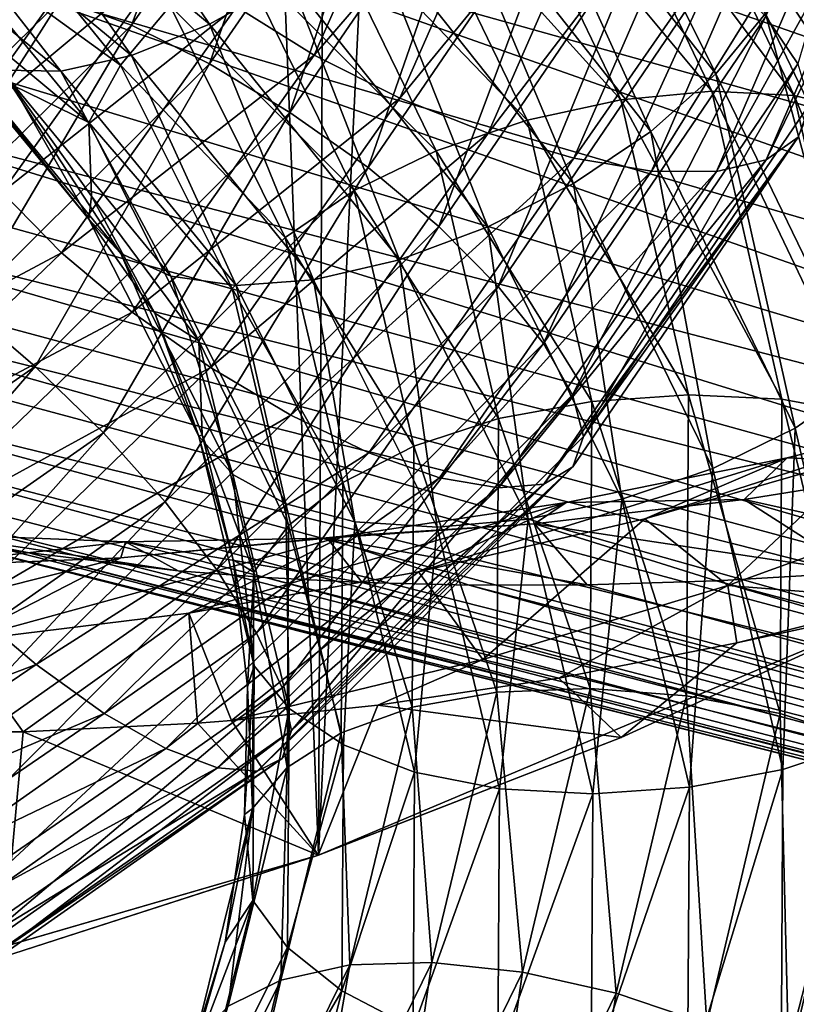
# Model space of a CAD drawing. Header units: metres. Extents: x -80 to 80, y -455 to 95.
# Tile 616 of 656: x 11.93 to 17.27, y -25.96 to -19.19. Entities that reach past the tile are written whole.
import ezdxf

# ---------------------------------------------------------------- set-up
doc = ezdxf.new("R2010")
doc.units = ezdxf.units.M
doc.layers.add('solid_501010_k_01_02', color=7, linetype='CONTINUOUS')

msp = doc.modelspace()

# ---------------------------------------------------------------- linework, layer by layer
at = {"layer": 'solid_501010_k_01_02'}
for points in [[(12.007149, 25.57445), (9.54938, -26.220989), (9.716977, 26.181885)], [(12.007149, 25.57445), (13.981363, -24.931532), (9.54938, -26.220989)], [(14.208835, 24.85005), (13.981363, -24.931532), (12.007149, 25.57445)], [(16.320295, 24.014153), (13.981363, -24.931532), (14.208835, 24.85005)], [(16.320295, 24.014153), (18.054691, -23.21422), (13.981363, -24.931532)], [(18.335033, 23.074896), (18.054691, -23.21422), (16.320295, 24.014153)], [(23.869251, -19.641117, 42.321594), (15.815453, -16.245438, 37.419197), (15.015933, -16.806843, 36.379345)], [(23.869251, -19.641117, 42.321594), (23.904974, -18.56896, 42.923599), (15.815453, -16.245438, 37.419197)], [(17.057699, -19.170923, 1026.916504), (18.09548, -16.736708, 1028.735474), (17.277151, -19.496346, 1027.355469)], [(23.918545, -20.673967, 41.655266), (15.015933, -16.806843, 36.379345), (14.183779, -17.363512, 35.21291)], [(23.918545, -20.673967, 41.655266), (23.869251, -19.641117, 42.321594), (15.015933, -16.806843, 36.379345)], [(15.525934, -17.182018, 1059.342896), (15.214795, -17.645975, 1059.659668), (16.714613, -19.563324, 1057.649048)], [(17.056423, -19.150175, 1057.305786), (15.525934, -17.182018, 1059.342896), (16.714613, -19.563324, 1057.649048)], [(12.211512, -19.053202, 1025.409424), (13.41334, -17.33354, 1026.855225), (12.696844, -19.230572, 1025.030518)], [(13.41334, -17.33354, 1026.855225), (13.946437, -17.430609, 1026.510986), (12.696844, -19.230572, 1025.030518)], [(23.918545, -20.673967, 41.655266), (14.183779, -17.363512, 35.21291), (13.334199, -17.908543, 33.92506)], [(12.033432, -17.44315, 1061.566895), (11.550742, -17.821337, 1061.308716), (13.233715, -19.222404, 1059.624146)], [(13.786736, -18.916267, 1059.831665), (12.033432, -17.44315, 1061.566895), (13.233715, -19.222404, 1059.624146)], [(12.696844, -19.230572, 1025.030518), (13.946437, -17.430609, 1026.510986), (13.232988, -19.49605, 1024.756226)], [(13.946437, -17.430609, 1026.510986), (14.535347, -17.608524, 1026.276001), (13.232988, -19.49605, 1024.756226)], [(13.952672, -19.436558, 1030.529663), (14.801546, -17.519249, 1032.144531), (13.41877, -19.10351, 1030.401245)], [(15.426718, -17.722528, 1032.190552), (14.801546, -17.519249, 1032.144531), (13.952672, -19.436558, 1030.529663)], [(18.33004, -17.547415, 1030.222534), (18.098787, -17.742107, 1030.736694), (17.060818, -20.155802, 1028.889648)], [(17.278807, -20.000465, 1028.365356), (18.33004, -17.547415, 1030.222534), (17.060818, -20.155802, 1028.889648)], [(13.232988, -19.49605, 1024.756226), (14.535347, -17.608524, 1026.276001), (13.78623, -19.828886, 1024.595703)], [(14.535347, -17.608524, 1026.276001), (15.143038, -17.852057, 1026.157471), (13.78623, -19.828886, 1024.595703)], [(15.214795, -17.645975, 1059.659668), (14.807801, -18.107489, 1059.856201), (16.267498, -19.961044, 1057.882935)], [(16.714613, -19.563324, 1057.649048), (15.214795, -17.645975, 1059.659668), (16.267498, -19.961044, 1057.882935)], [(15.728304, -17.680372, 1053.978394), (16.26207, -17.633772, 1054.346313), (17.252834, -19.712288, 1052.310913)], [(16.26207, -17.633772, 1054.346313), (16.710238, -17.690693, 1054.803345), (17.728308, -19.830858, 1052.720703)], [(17.252834, -19.712288, 1052.310913), (16.26207, -17.633772, 1054.346313), (17.728308, -19.830858, 1052.720703)], [(14.54199, -19.730749, 1030.527588), (15.426718, -17.722528, 1032.190552), (13.952672, -19.436558, 1030.529663)], [(16.071381, -17.868183, 1032.11438), (15.426718, -17.722528, 1032.190552), (14.54199, -19.730749, 1030.527588)], [(15.139137, -17.82518, 1053.717163), (15.728304, -17.680372, 1053.978394), (16.68655, -19.683229, 1051.996704)], [(16.68655, -19.683229, 1051.996704), (15.728304, -17.680372, 1053.978394), (17.252834, -19.712288, 1052.310913)], [(16.710238, -17.690693, 1054.803345), (17.053307, -17.842064, 1055.317871), (18.092278, -20.027296, 1053.197021)], [(17.728308, -19.830858, 1052.720703), (16.710238, -17.690693, 1054.803345), (18.092278, -20.027296, 1053.197021)], [(18.098787, -17.742107, 1030.736694), (17.73609, -17.880301, 1031.210571), (16.718918, -20.235909, 1029.384521)], [(17.060818, -20.155802, 1028.889648), (18.098787, -17.742107, 1030.736694), (16.718918, -20.235909, 1029.384521)], [(11.550742, -17.821337, 1061.308716), (11.082645, -18.106241, 1060.938843), (12.697415, -19.43856, 1059.304321)], [(13.233715, -19.222404, 1059.624146), (11.550742, -17.821337, 1061.308716), (12.697415, -19.43856, 1059.304321)], [(13.78623, -19.828886, 1024.595703), (15.143038, -17.852057, 1026.157471), (14.322745, -20.208382, 1024.55835)], [(15.143038, -17.852057, 1026.157471), (15.732356, -18.146053, 1026.162231), (14.322745, -20.208382, 1024.55835)], [(14.531603, -18.053877, 1053.571411), (15.139137, -17.82518, 1053.717163), (16.061489, -19.742764, 1051.792847)], [(16.061489, -19.742764, 1051.792847), (15.139137, -17.82518, 1053.717163), (16.68655, -19.683229, 1051.996704)], [(17.053307, -17.842064, 1055.317871), (17.272701, -18.077274, 1055.857422), (18.325041, -20.288631, 1053.709351)], [(18.092278, -20.027296, 1053.197021), (17.053307, -17.842064, 1055.317871), (18.325041, -20.288631, 1053.709351)], [(24.052433, -21.658703, 40.930302), (13.334199, -17.908543, 33.92506), (12.492848, -18.431635, 32.538094)], [(24.052433, -21.658703, 40.930302), (23.918545, -20.673967, 41.655266), (13.334199, -17.908543, 33.92506)], [(15.149681, -19.971298, 1030.403198), (16.071381, -17.868183, 1032.11438), (14.54199, -19.730749, 1030.527588)], [(16.696119, -17.947443, 1031.920776), (16.071381, -17.868183, 1032.11438), (15.149681, -19.971298, 1030.403198)], [(17.73609, -17.880301, 1031.210571), (17.26165, -17.951887, 1031.614868), (16.271688, -20.233923, 1029.819336)], [(16.718918, -20.235909, 1029.384521), (17.73609, -17.880301, 1031.210571), (16.271688, -20.233923, 1029.819336)], [(15.738591, -20.143728, 1030.164429), (16.696119, -17.947443, 1031.920776), (15.149681, -19.971298, 1030.403198)], [(17.26165, -17.951887, 1031.614868), (16.696119, -17.947443, 1031.920776), (15.738591, -20.143728, 1030.164429)], [(16.271688, -20.233923, 1029.819336), (17.26165, -17.951887, 1031.614868), (15.738591, -20.143728, 1030.164429)], [(13.942844, -18.352209, 1053.549683), (14.531603, -18.053877, 1053.571411), (15.416941, -19.88212, 1051.704956)], [(15.416941, -19.88212, 1051.704956), (14.531603, -18.053877, 1053.571411), (16.061489, -19.742764, 1051.792847)], [(11.082645, -18.106241, 1060.938843), (10.658565, -18.275661, 1060.473755), (12.211545, -19.546837, 1058.885376)], [(12.697415, -19.43856, 1059.304321), (11.082645, -18.106241, 1060.938843), (12.211545, -19.546837, 1058.885376)], [(11.290091, -18.541393, 1056.271851), (11.48847, -18.111656, 1055.859131), (12.620959, -19.503742, 1054.243896)], [(11.296138, -19.617075, 1027.94812), (12.407876, -18.063255, 1029.344849), (11.541696, -18.940815, 1027.807495)], [(12.627329, -18.395088, 1029.786133), (12.407876, -18.063255, 1029.344849), (11.296138, -19.617075, 1027.94812)], [(12.620959, -19.503742, 1054.243896), (11.48847, -18.111656, 1055.859131), (12.96277, -19.097876, 1053.898804)], [(14.807801, -18.107489, 1059.856201), (14.322663, -18.538422, 1059.91333), (15.734537, -20.31809, 1057.986816)], [(16.267498, -19.961044, 1057.882935), (14.807801, -18.107489, 1059.856201), (15.734537, -20.31809, 1057.986816)], [(14.322745, -20.208382, 1024.55835), (15.732356, -18.146053, 1026.162231), (14.808811, -20.614109, 1024.652832)], [(15.732356, -18.146053, 1026.162231), (16.266258, -18.475603, 1026.296509), (14.808811, -20.614109, 1024.652832)], [(12.211545, -19.546837, 1058.885376), (10.658565, -18.275661, 1060.473755), (11.803592, -19.5397, 1058.387817)], [(11.495928, -19.976967, 1028.369263), (12.627329, -18.395088, 1029.786133), (11.296138, -19.617075, 1027.94812)], [(12.970486, -18.749157, 1030.146118), (12.627329, -18.395088, 1029.786133), (11.495928, -19.976967, 1028.369263)], [(13.409884, -18.706133, 1053.660034), (13.942844, -18.352209, 1053.549683), (14.792313, -20.092628, 1051.738037)], [(14.792313, -20.092628, 1051.738037), (13.942844, -18.352209, 1053.549683), (15.416941, -19.88212, 1051.704956)], [(24.269775, -22.58692, 40.152882), (12.492848, -18.431635, 32.538094), (11.697949, -18.919167, 31.100752)], [(24.269775, -22.58692, 40.152882), (24.052433, -21.658703, 40.930302), (12.492848, -18.431635, 32.538094)], [(14.808811, -20.614109, 1024.652832), (16.266258, -18.475603, 1026.296509), (15.216928, -21.024864, 1024.876343)], [(16.266258, -18.475603, 1026.296509), (16.714542, -18.823904, 1026.555542), (15.216928, -21.024864, 1024.876343)], [(12.403026, -19.899567, 1054.672363), (11.234044, -18.926275, 1056.73645), (11.290091, -18.541393, 1056.271851)], [(12.403026, -19.899567, 1054.672363), (11.290091, -18.541393, 1056.271851), (12.620959, -19.503742, 1054.243896)], [(14.322663, -18.538422, 1059.91333), (13.786736, -18.916267, 1059.831665), (15.14578, -20.616026, 1057.958252)], [(15.734537, -20.31809, 1057.986816), (14.322663, -18.538422, 1059.91333), (15.14578, -20.616026, 1057.958252)], [(12.96277, -19.097876, 1053.898804), (13.409884, -18.706133, 1053.660034), (14.226881, -20.365791, 1051.896973)], [(14.226881, -20.365791, 1051.896973), (13.409884, -18.706133, 1053.660034), (14.792313, -20.092628, 1051.738037)], [(11.808338, -20.377449, 1028.700684), (12.970486, -18.749157, 1030.146118), (11.495928, -19.976967, 1028.369263)], [(13.41877, -19.10351, 1030.401245), (12.970486, -18.749157, 1030.146118), (11.808338, -20.377449, 1028.700684)], [(17.274357, -18.747446, 1056.875977), (17.056423, -19.150175, 1057.305786), (18.095585, -21.311405, 1055.15979)], [(15.216928, -21.024864, 1024.876343), (16.714542, -18.823904, 1026.555542), (15.529339, -21.417988, 1025.207764)], [(16.714542, -18.823904, 1026.555542), (17.057699, -19.170923, 1026.916504), (15.529339, -21.417988, 1025.207764)], [(24.568716, -23.450703, 39.329639), (11.697949, -18.919167, 31.100752), (10.986753, -19.359982, 29.674313)], [(12.403026, -19.899567, 1054.672363), (11.879757, -19.642048, 1055.873901), (11.234044, -18.926275, 1056.73645)], [(24.568716, -23.450703, 39.329639), (24.269775, -22.58692, 40.152882), (11.697949, -18.919167, 31.100752)], [(13.786736, -18.916267, 1059.831665), (13.233715, -19.222404, 1059.624146), (14.538245, -20.841076, 1057.806885)], [(15.14578, -20.616026, 1057.958252), (13.786736, -18.916267, 1059.831665), (14.538245, -20.841076, 1057.806885)], [(11.804354, -18.976011, 1025.874512), (12.211512, -19.053202, 1025.409424), (10.660678, -20.56925, 1024.074829)], [(10.660678, -20.56925, 1024.074829), (12.211512, -19.053202, 1025.409424), (11.084374, -20.818615, 1023.665588)], [(12.211512, -19.053202, 1025.409424), (12.696844, -19.230572, 1025.030518), (11.084374, -20.818615, 1023.665588)], [(12.216455, -20.794067, 1028.920166), (13.41877, -19.10351, 1030.401245), (11.808338, -20.377449, 1028.700684)], [(13.952672, -19.436558, 1030.529663), (13.41877, -19.10351, 1030.401245), (12.216455, -20.794067, 1028.920166)], [(12.620959, -19.503742, 1054.243896), (12.96277, -19.097876, 1053.898804), (13.752526, -20.688423, 1052.175293)], [(13.752526, -20.688423, 1052.175293), (12.96277, -19.097876, 1053.898804), (14.226881, -20.365791, 1051.896973)], [(15.529339, -21.417988, 1025.207764), (17.057699, -19.170923, 1026.916504), (15.729129, -21.770729, 1025.625)], [(17.057699, -19.170923, 1026.916504), (17.277151, -19.496346, 1027.355469), (15.729129, -21.770729, 1025.625)], [(17.056423, -19.150175, 1057.305786), (16.714613, -19.563324, 1057.649048), (17.73295, -21.66964, 1055.531128)], [(18.095585, -21.311405, 1055.15979), (17.056423, -19.150175, 1057.305786), (17.73295, -21.66964, 1055.531128)], [(11.084374, -20.818615, 1023.665588), (12.696844, -19.230572, 1025.030518), (11.552429, -21.162561, 1023.356567)], [(12.40468, -20.56275, 1055.680176), (11.291597, -19.213768, 1057.28772), (11.879757, -19.642048, 1055.873901)], [(11.491307, -19.425535, 1057.844238), (11.291597, -19.213768, 1057.28772), (12.40468, -20.56275, 1055.680176)], [(12.696844, -19.230572, 1025.030518), (13.232988, -19.49605, 1024.756226), (11.552429, -21.162561, 1023.356567)], [(13.233715, -19.222404, 1059.624146), (12.697415, -19.43856, 1059.304321), (13.949079, -20.979809, 1057.542603)], [(14.538245, -20.841076, 1057.806885), (13.233715, -19.222404, 1059.624146), (13.949079, -20.979809, 1057.542603)], [(24.568716, -23.450703, 39.329639), (10.986753, -19.359982, 29.674313), (10.388859, -19.746161, 28.325199)], [(12.624077, -20.799431, 1056.212769), (11.491307, -19.425535, 1057.844238), (12.40468, -20.56275, 1055.680176)], [(11.803592, -19.5397, 1058.387817), (11.491307, -19.425535, 1057.844238), (12.624077, -20.799431, 1056.212769)], [(12.697415, -19.43856, 1059.304321), (12.211545, -19.546837, 1058.885376), (13.415314, -21.019163, 1057.174805)], [(12.702521, -21.202633, 1029.007446), (13.952672, -19.436558, 1030.529663), (12.216455, -20.794067, 1028.920166)], [(13.949079, -20.979809, 1057.542603), (12.697415, -19.43856, 1059.304321), (13.415314, -21.019163, 1057.174805)], [(14.54199, -19.730749, 1030.527588), (13.952672, -19.436558, 1030.529663), (12.702521, -21.202633, 1029.007446)], [(11.552429, -21.162561, 1023.356567), (13.232988, -19.49605, 1024.756226), (12.035411, -21.575396, 1023.159241)], [(12.967145, -20.955463, 1056.721436), (11.803592, -19.5397, 1058.387817), (12.624077, -20.799431, 1056.212769)], [(12.211545, -19.546837, 1058.885376), (11.803592, -19.5397, 1058.387817), (12.967145, -20.955463, 1056.721436)], [(13.232988, -19.49605, 1024.756226), (13.78623, -19.828886, 1024.595703), (12.035411, -21.575396, 1023.159241)], [(13.415314, -21.019163, 1057.174805), (12.211545, -19.546837, 1058.885376), (12.967145, -20.955463, 1056.721436)], [(12.403026, -19.899567, 1054.672363), (12.620959, -19.503742, 1054.243896), (13.389892, -21.039963, 1052.549316)], [(13.389892, -21.039963, 1052.549316), (12.620959, -19.503742, 1054.243896), (13.752526, -20.688423, 1052.175293)], [(15.729129, -21.770729, 1025.625), (17.277151, -19.496346, 1027.355469), (15.803147, -22.055479, 1026.109253)], [(17.277151, -19.496346, 1027.355469), (17.359037, -19.770906, 1027.854858), (15.803147, -22.055479, 1026.109253)], [(16.714613, -19.563324, 1057.649048), (16.267498, -19.961044, 1057.882935), (17.258595, -21.998337, 1055.804932)], [(17.73295, -21.66964, 1055.531128), (16.714613, -19.563324, 1057.649048), (17.258595, -21.998337, 1055.804932)], [(12.40468, -20.56275, 1055.680176), (11.879757, -19.642048, 1055.873901), (12.421751, -20.404322, 1054.985718)], [(12.403026, -19.899567, 1054.672363), (12.421751, -20.404322, 1054.985718), (11.879757, -19.642048, 1055.873901)], [(16.061489, -19.742764, 1051.792847), (16.68655, -19.683229, 1051.996704), (17.168007, -21.799009, 1049.962036)], [(16.68655, -19.683229, 1051.996704), (17.252834, -19.712288, 1052.310913), (17.750631, -21.907438, 1050.220581)], [(17.168007, -21.799009, 1049.962036), (16.68655, -19.683229, 1051.996704), (17.750631, -21.907438, 1050.220581)], [(24.946707, -24.24268, 38.467602), (10.388859, -19.746161, 28.325199), (9.912311, -20.078876, 27.093336)], [(24.946707, -24.24268, 38.467602), (24.568716, -23.450703, 39.329639), (10.388859, -19.746161, 28.325199)], [(13.239037, -21.581354, 1028.961426), (14.54199, -19.730749, 1030.527588), (12.702521, -21.202633, 1029.007446)], [(15.149681, -19.971298, 1030.403198), (14.54199, -19.730749, 1030.527588), (13.239037, -21.581354, 1028.961426)], [(15.416941, -19.88212, 1051.704956), (16.061489, -19.742764, 1051.792847), (16.52491, -21.769125, 1049.817749)], [(16.52491, -21.769125, 1049.817749), (16.061489, -19.742764, 1051.792847), (17.168007, -21.799009, 1049.962036)], [(17.252834, -19.712288, 1052.310913), (17.728308, -19.830858, 1052.720703), (18.239822, -22.090721, 1050.581543)], [(17.750631, -21.907438, 1050.220581), (17.252834, -19.712288, 1052.310913), (18.239822, -22.090721, 1050.581543)], [(15.803147, -22.055479, 1026.109253), (17.359037, -19.770906, 1027.854858), (17.278807, -20.000465, 1028.365356)], [(12.035411, -21.575396, 1023.159241), (13.78623, -19.828886, 1024.595703), (12.50379, -22.031462, 1023.084778)], [(13.78623, -19.828886, 1024.595703), (14.322745, -20.208382, 1024.55835), (12.50379, -22.031462, 1023.084778)], [(14.792313, -20.092628, 1051.738037), (15.416941, -19.88212, 1051.704956), (15.861765, -21.814835, 1049.789673)], [(15.861765, -21.814835, 1049.789673), (15.416941, -19.88212, 1051.704956), (16.52491, -21.769125, 1049.817749)], [(13.15868, -21.399191, 1052.994507), (12.421751, -20.404322, 1054.985718), (12.403026, -19.899567, 1054.672363)], [(13.15868, -21.399191, 1052.994507), (12.403026, -19.899567, 1054.672363), (13.389892, -21.039963, 1052.549316)], [(13.792278, -21.910149, 1028.792969), (15.149681, -19.971298, 1030.403198), (13.239037, -21.581354, 1028.961426)], [(15.738591, -20.143728, 1030.164429), (15.149681, -19.971298, 1030.403198), (13.792278, -21.910149, 1028.792969)], [(17.278807, -20.000465, 1028.365356), (17.060818, -20.155802, 1028.889648), (15.532178, -22.383587, 1027.155029)], [(15.730636, -22.264894, 1026.62146), (17.278807, -20.000465, 1028.365356), (15.532178, -22.383587, 1027.155029)], [(15.803147, -22.055479, 1026.109253), (17.278807, -20.000465, 1028.365356), (15.730636, -22.264894, 1026.62146)], [(16.267498, -19.961044, 1057.882935), (15.734537, -20.31809, 1057.986816), (16.693165, -22.275381, 1055.958618)], [(17.258595, -21.998337, 1055.804932), (16.267498, -19.961044, 1057.882935), (16.693165, -22.275381, 1055.958618)], [(24.946707, -24.24268, 38.467602), (9.912311, -20.078876, 27.093336), (9.546248, -20.366968, 25.982334)], [(14.328423, -22.169235, 1028.512695), (15.738591, -20.143728, 1030.164429), (13.792278, -21.910149, 1028.792969)], [(14.226881, -20.365791, 1051.896973), (14.792313, -20.092628, 1051.738037), (15.219114, -21.93331, 1049.879517)], [(16.271688, -20.233923, 1029.819336), (15.738591, -20.143728, 1030.164429), (14.328423, -22.169235, 1028.512695)], [(15.219114, -21.93331, 1049.879517), (14.792313, -20.092628, 1051.738037), (15.861765, -21.814835, 1049.789673)], [(17.060818, -20.155802, 1028.889648), (16.718918, -20.235909, 1029.384521), (15.220913, -22.409636, 1027.669067)], [(15.532178, -22.383587, 1027.155029), (17.060818, -20.155802, 1028.889648), (15.220913, -22.409636, 1027.669067)], [(12.50379, -22.031462, 1023.084778), (14.322745, -20.208382, 1024.55835), (12.928126, -22.505381, 1023.144165)], [(14.322745, -20.208382, 1024.55835), (14.808811, -20.614109, 1024.652832), (12.928126, -22.505381, 1023.144165)], [(14.813755, -22.339195, 1028.131836), (16.271688, -20.233923, 1029.819336), (14.328423, -22.169235, 1028.512695)], [(16.718918, -20.235909, 1029.384521), (16.271688, -20.233923, 1029.819336), (14.813755, -22.339195, 1028.131836)], [(15.220913, -22.409636, 1027.669067), (16.718918, -20.235909, 1029.384521), (14.813755, -22.339195, 1028.131836)], [(15.734537, -20.31809, 1057.986816), (15.14578, -20.616026, 1057.958252), (16.068535, -22.486746, 1055.986816)], [(16.693165, -22.275381, 1055.958618), (15.734537, -20.31809, 1057.986816), (16.068535, -22.486746, 1055.986816)], [(25.40052, -24.956093, 37.574116), (9.546248, -20.366968, 25.982334), (9.276797, -20.616995, 24.990799)], [(25.40052, -24.956093, 37.574116), (24.946707, -24.24268, 38.467602), (9.546248, -20.366968, 25.982334)], [(12.216455, -20.794067, 1028.920166), (11.808338, -20.377449, 1028.700684), (10.308706, -21.810917, 1027.366455)], [(12.40468, -20.56275, 1055.680176), (12.421751, -20.404322, 1054.985718), (12.85722, -21.208216, 1054.073853)], [(13.15868, -21.399191, 1052.994507), (12.85722, -21.208216, 1054.073853), (12.421751, -20.404322, 1054.985718)], [(13.752526, -20.688423, 1052.175293), (14.226881, -20.365791, 1051.896973), (14.637369, -22.121866, 1050.088623)], [(14.637369, -22.121866, 1050.088623), (14.226881, -20.365791, 1051.896973), (15.219114, -21.93331, 1049.879517)], [(13.160436, -22.052742, 1053.993408), (12.40468, -20.56275, 1055.680176), (12.85722, -21.208216, 1054.073853)], [(12.624077, -20.799431, 1056.212769), (12.40468, -20.56275, 1055.680176), (13.160436, -22.052742, 1053.993408)], [(25.40052, -24.956093, 37.574116), (9.276797, -20.616995, 24.990799), (9.08844, -20.837179, 24.104111)], [(12.928126, -22.505381, 1023.144165), (14.808811, -20.614109, 1024.652832), (13.284413, -22.972015, 1023.336426)], [(14.808811, -20.614109, 1024.652832), (15.216928, -21.024864, 1024.876343), (13.284413, -22.972015, 1023.336426)], [(15.14578, -20.616026, 1057.958252), (14.538245, -20.841076, 1057.806885), (15.423987, -22.623901, 1055.895508)], [(16.068535, -22.486746, 1055.986816), (15.14578, -20.616026, 1057.958252), (15.423987, -22.623901, 1055.895508)], [(13.389892, -21.039963, 1052.549316), (13.752526, -20.688423, 1052.175293), (14.149328, -22.372133, 1050.407715)], [(14.149328, -22.372133, 1050.407715), (13.752526, -20.688423, 1052.175293), (14.637369, -22.121866, 1050.088623)], [(10.664994, -22.283249, 1027.554565), (12.216455, -20.794067, 1028.920166), (10.308706, -21.810917, 1027.366455)], [(12.702521, -21.202633, 1029.007446), (12.216455, -20.794067, 1028.920166), (10.664994, -22.283249, 1027.554565)], [(13.393198, -22.316582, 1054.500488), (12.624077, -20.799431, 1056.212769), (13.160436, -22.052742, 1053.993408)], [(12.967145, -20.955463, 1056.721436), (12.624077, -20.799431, 1056.212769), (13.393198, -22.316582, 1054.500488)], [(25.926291, -25.584858, 36.656811), (9.08844, -20.837179, 24.104111), (8.96664, -21.034159, 23.304348)], [(25.926291, -25.584858, 36.656811), (25.40052, -24.956093, 37.574116), (9.08844, -20.837179, 24.104111)], [(14.538245, -20.841076, 1057.806885), (13.949079, -20.979809, 1057.542603), (14.798926, -22.678677, 1055.690552)], [(15.423987, -22.623901, 1055.895508), (14.538245, -20.841076, 1057.806885), (14.798926, -22.678677, 1055.690552)], [(13.757168, -22.518131, 1054.97168), (12.967145, -20.955463, 1056.721436), (13.393198, -22.316582, 1054.500488)], [(13.415314, -21.019163, 1057.174805), (12.967145, -20.955463, 1056.721436), (13.757168, -22.518131, 1054.97168)], [(25.926291, -25.584858, 36.656811), (8.96664, -21.034159, 23.304348), (8.881415, -21.376221, 21.910564)], [(13.284413, -22.972015, 1023.336426), (15.216928, -21.024864, 1024.876343), (13.557149, -23.406353, 1023.641907)], [(13.949079, -20.979809, 1057.542603), (13.415314, -21.019163, 1057.174805), (14.232641, -22.64325, 1055.377808)], [(14.232641, -22.64325, 1055.377808), (13.415314, -21.019163, 1057.174805), (13.757168, -22.518131, 1054.97168)], [(15.216928, -21.024864, 1024.876343), (15.529339, -21.417988, 1025.207764), (13.557149, -23.406353, 1023.641907)], [(14.798926, -22.678677, 1055.690552), (13.949079, -20.979809, 1057.542603), (14.232641, -22.64325, 1055.377808)], [(13.15868, -21.399191, 1052.994507), (13.389892, -21.039963, 1052.549316), (13.77623, -22.666819, 1050.811523)], [(13.77623, -22.666819, 1050.811523), (13.389892, -21.039963, 1052.549316), (14.149328, -22.372133, 1050.407715)], [(11.552429, -21.162561, 1023.356567), (12.035411, -21.575396, 1023.159241), (9.937839, -23.031769, 1021.873718)], [(11.08933, -22.759426, 1027.605713), (12.702521, -21.202633, 1029.007446), (10.664994, -22.283249, 1027.554565)], [(13.239037, -21.581354, 1028.961426), (12.702521, -21.202633, 1029.007446), (11.08933, -22.759426, 1027.605713)], [(13.160436, -22.052742, 1053.993408), (12.85722, -21.208216, 1054.073853), (13.182904, -22.044992, 1053.144531)], [(13.15868, -21.399191, 1052.994507), (13.182904, -22.044992, 1053.144531), (12.85722, -21.208216, 1054.073853)], [(26.519527, -26.12361, 35.723507), (8.881415, -21.376221, 21.910564), (8.961123, -21.66573, 20.734959)], [(26.519527, -26.12361, 35.723507), (25.926291, -25.584858, 36.656811), (8.881415, -21.376221, 21.910564)], [(13.538346, -22.987791, 1051.274048), (13.182904, -22.044992, 1053.144531), (13.15868, -21.399191, 1052.994507)], [(13.538346, -22.987791, 1051.274048), (13.15868, -21.399191, 1052.994507), (13.77623, -22.666819, 1050.811523)], [(13.557149, -23.406353, 1023.641907), (15.529339, -21.417988, 1025.207764), (13.731565, -23.783474, 1024.039917)], [(15.529339, -21.417988, 1025.207764), (15.729129, -21.770729, 1025.625), (13.731565, -23.783474, 1024.039917)], [(9.937839, -23.031769, 1021.873718), (12.035411, -21.575396, 1023.159241), (10.324588, -23.553162, 1021.768311)], [(12.035411, -21.575396, 1023.159241), (12.50379, -22.031462, 1023.084778), (10.324588, -23.553162, 1021.768311)], [(11.55771, -23.213861, 1027.520996), (13.239037, -21.581354, 1028.961426), (11.08933, -22.759426, 1027.605713)], [(13.792278, -21.910149, 1028.792969), (13.239037, -21.581354, 1028.961426), (11.55771, -23.213861, 1027.520996)], [(27.175175, -26.567749, 34.782169), (8.961123, -21.66573, 20.734959), (9.170732, -21.918116, 19.718502)], [(27.175175, -26.567749, 34.782169), (26.519527, -26.12361, 35.723507), (8.961123, -21.66573, 20.734959)], [(17.73295, -21.66964, 1055.531128), (17.258595, -21.998337, 1055.804932), (17.756557, -24.151155, 1053.669556)], [(13.731565, -23.783474, 1024.039917), (15.729129, -21.770729, 1025.625), (13.796497, -24.075159, 1024.512451)], [(15.729129, -21.770729, 1025.625), (15.803147, -22.055479, 1026.109253), (13.796497, -24.075159, 1024.512451)], [(15.861765, -21.814835, 1049.789673), (16.52491, -21.769125, 1049.817749), (16.512785, -23.837675, 1047.834717)], [(16.512785, -23.837675, 1047.834717), (16.52491, -21.769125, 1049.817749), (17.155409, -23.958559, 1047.919189)], [(16.52491, -21.769125, 1049.817749), (17.168007, -21.799009, 1049.962036), (17.155409, -23.958559, 1047.919189)], [(15.219114, -21.93331, 1049.879517), (15.861765, -21.814835, 1049.789673), (15.850125, -23.788097, 1047.866821)], [(15.850125, -23.788097, 1047.866821), (15.861765, -21.814835, 1049.789673), (16.512785, -23.837675, 1047.834717)], [(18.698938, -21.825634, 7.847696), (16.225512, -22.621021, 5.358631), (17.748159, -22.184242, 5.000666)], [(18.698938, -21.825634, 7.847696), (17.204226, -22.201756, 8.113867), (16.225512, -22.621021, 5.358631)], [(17.155409, -23.958559, 1047.919189), (17.168007, -21.799009, 1049.962036), (17.737604, -24.147783, 1048.121704)], [(17.168007, -21.799009, 1049.962036), (17.750631, -21.907438, 1050.220581), (17.737604, -24.147783, 1048.121704)], [(18.698938, -21.825634, 7.847696), (18.352812, -22.257698, 10.854465), (17.204226, -22.201756, 8.113867)], [(12.040691, -23.621727, 1027.313477), (13.792278, -21.910149, 1028.792969), (11.55771, -23.213861, 1027.520996)], [(14.328423, -22.169235, 1028.512695), (13.792278, -21.910149, 1028.792969), (12.040691, -23.621727, 1027.313477)], [(27.175175, -26.567749, 34.782169), (9.170732, -21.918116, 19.718502), (9.492637, -22.143229, 18.817959)], [(14.637369, -22.121866, 1050.088623), (15.219114, -21.93331, 1049.879517), (15.207947, -23.812946, 1048.013672)], [(15.207947, -23.812946, 1048.013672), (15.219114, -21.93331, 1049.879517), (15.850125, -23.788097, 1047.866821)], [(10.324588, -23.553162, 1021.768311), (12.50379, -22.031462, 1023.084778), (10.674969, -24.085217, 1021.798462)], [(12.50379, -22.031462, 1023.084778), (12.928126, -22.505381, 1023.144165), (10.674969, -24.085217, 1021.798462)], [(13.160436, -22.052742, 1053.993408), (13.182904, -22.044992, 1053.144531), (13.395528, -22.903585, 1052.206055)], [(13.538346, -22.987791, 1051.274048), (13.395528, -22.903585, 1052.206055), (13.182904, -22.044992, 1053.144531)], [(17.258595, -21.998337, 1055.804932), (16.693165, -22.275381, 1055.958618), (17.174812, -24.344381, 1053.874756)], [(17.756557, -24.151155, 1053.669556), (17.258595, -21.998337, 1055.804932), (17.174812, -24.344381, 1053.874756)], [(13.540153, -23.631468, 1052.263428), (13.160436, -22.052742, 1053.993408), (13.395528, -22.903585, 1052.206055)], [(13.393198, -22.316582, 1054.500488), (13.160436, -22.052742, 1053.993408), (13.540153, -23.631468, 1052.263428)], [(13.796497, -24.075159, 1024.512451), (15.803147, -22.055479, 1026.109253), (15.730636, -22.264894, 1026.62146)], [(27.887634, -26.913486, 33.840828), (9.492637, -22.143229, 18.817959), (9.922832, -22.34734, 18.002899)], [(27.887634, -26.913486, 33.840828), (27.175175, -26.567749, 34.782169), (9.492637, -22.143229, 18.817959)], [(12.508746, -23.958485, 1026.996948), (14.328423, -22.169235, 1028.512695), (12.040691, -23.621727, 1027.313477)], [(14.813755, -22.339195, 1028.131836), (14.328423, -22.169235, 1028.512695), (12.508746, -23.958485, 1026.996948)], [(14.149328, -22.372133, 1050.407715), (14.637369, -22.121866, 1050.088623), (14.626628, -23.915455, 1048.273071)], [(14.626628, -23.915455, 1048.273071), (14.637369, -22.121866, 1050.088623), (15.207947, -23.812946, 1048.013672)], [(17.748159, -22.184242, 5.000666), (16.225512, -22.621021, 5.358631), (16.796495, -23.079046, 2.251388)], [(17.748159, -22.184242, 5.000666), (16.796495, -23.079046, 2.251388), (18.429028, -22.48855, 1.857709)], [(17.204226, -22.201756, 8.113867), (14.669594, -22.985146, 5.821841), (16.225512, -22.621021, 5.358631)], [(17.204226, -22.201756, 8.113867), (15.684197, -22.508703, 8.479259), (14.669594, -22.985146, 5.821841)], [(17.204226, -22.201756, 8.113867), (16.909695, -22.489773, 11.11441), (15.684197, -22.508703, 8.479259)], [(17.204226, -22.201756, 8.113867), (18.352812, -22.257698, 10.854465), (16.909695, -22.489773, 11.11441)], [(13.779632, -23.923887, 1052.743896), (13.393198, -22.316582, 1054.500488), (13.540153, -23.631468, 1052.263428)], [(13.757168, -22.518131, 1054.97168), (13.393198, -22.316582, 1054.500488), (13.779632, -23.923887, 1052.743896)], [(15.730636, -22.264894, 1026.62146), (15.532178, -22.383587, 1027.155029), (13.559627, -24.35428, 1025.566284)], [(13.732882, -24.268517, 1025.024536), (15.730636, -22.264894, 1026.62146), (13.559627, -24.35428, 1025.566284)], [(13.796497, -24.075159, 1024.512451), (15.730636, -22.264894, 1026.62146), (13.732882, -24.268517, 1025.024536)], [(16.693165, -22.275381, 1055.958618), (16.068535, -22.486746, 1055.986816), (16.532162, -24.465006, 1053.961792)], [(17.174812, -24.344381, 1053.874756), (16.693165, -22.275381, 1055.958618), (16.532162, -24.465006, 1053.961792)], [(16.909695, -22.489773, 11.11441), (18.352812, -22.257698, 10.854465), (18.746727, -22.896822, 13.59664)], [(27.887634, -26.913486, 33.840828), (9.922832, -22.34734, 18.002899), (10.471076, -22.53484, 17.246704)], [(12.932442, -24.199965, 1026.584595), (14.813755, -22.339195, 1028.131836), (12.508746, -23.958485, 1026.996948)], [(15.220913, -22.409636, 1027.669067), (14.813755, -22.339195, 1028.131836), (12.932442, -24.199965, 1026.584595)], [(15.532178, -22.383587, 1027.155029), (15.220913, -22.409636, 1027.669067), (13.287892, -24.33181, 1026.097046)], [(13.559627, -24.35428, 1025.566284), (15.532178, -22.383587, 1027.155029), (13.287892, -24.33181, 1026.097046)], [(13.77623, -22.666819, 1050.811523), (14.149328, -22.372133, 1050.407715), (14.138945, -24.092134, 1048.633057)], [(14.138945, -24.092134, 1048.633057), (14.149328, -22.372133, 1050.407715), (14.626628, -23.915455, 1048.273071)], [(13.287892, -24.33181, 1026.097046), (15.220913, -22.409636, 1027.669067), (12.932442, -24.199965, 1026.584595)], [(10.674969, -24.085217, 1021.798462), (12.928126, -22.505381, 1023.144165), (10.969162, -24.599443, 1021.964539)], [(12.928126, -22.505381, 1023.144165), (13.284413, -22.972015, 1023.336426), (10.969162, -24.599443, 1021.964539)], [(15.684197, -22.508703, 8.479259), (13.091682, -23.269251, 6.40526), (14.669594, -22.985146, 5.821841)], [(15.684197, -22.508703, 8.479259), (14.151849, -22.740526, 8.959283), (13.091682, -23.269251, 6.40526)], [(14.154103, -24.173256, 1053.17627), (13.757168, -22.518131, 1054.97168), (13.779632, -23.923887, 1052.743896)], [(14.232641, -22.64325, 1055.377808), (13.757168, -22.518131, 1054.97168), (14.154103, -24.173256, 1053.17627)], [(15.684197, -22.508703, 8.479259), (15.46768, -22.656328, 11.470846), (14.151849, -22.740526, 8.959283)], [(16.068535, -22.486746, 1055.986816), (15.423987, -22.623901, 1055.895508), (15.869016, -24.510014, 1053.932617)], [(15.46768, -22.656328, 11.470846), (16.909695, -22.489773, 11.11441), (17.69239, -22.991304, 13.758139)], [(15.684197, -22.508703, 8.479259), (16.909695, -22.489773, 11.11441), (15.46768, -22.656328, 11.470846)], [(16.532162, -24.465006, 1053.961792), (16.068535, -22.486746, 1055.986816), (15.869016, -24.510014, 1053.932617)], [(18.429028, -22.48855, 1.857709), (16.796495, -23.079046, 2.251388), (18.036123, -23.177044, 0.254748)], [(16.909695, -22.489773, 11.11441), (18.746727, -22.896822, 13.59664), (17.69239, -22.991304, 13.758139)], [(28.650826, -27.157869, 32.907528), (10.471076, -22.53484, 17.246704), (11.144855, -22.703653, 16.545786)], [(28.650826, -27.157869, 32.907528), (27.887634, -26.913486, 33.840828), (10.471076, -22.53484, 17.246704)], [(10.111135, -22.594254, 14.182154), (11.980963, -22.854046, 15.88268), (11.144855, -22.703653, 16.545786)], [(10.111135, -22.594254, 14.182154), (11.333356, -22.726561, 13.276646), (11.980963, -22.854046, 15.88268)], [(14.042582, -22.75395, 11.938555), (15.46768, -22.656328, 11.470846), (15.829329, -23.075459, 14.171748)], [(14.151849, -22.740526, 8.959283), (15.46768, -22.656328, 11.470846), (14.042582, -22.75395, 11.938555)], [(14.643295, -24.362844, 1053.533325), (14.232641, -22.64325, 1055.377808), (14.154103, -24.173256, 1053.17627)], [(14.798926, -22.678677, 1055.690552), (14.232641, -22.64325, 1055.377808), (14.643295, -24.362844, 1053.533325)], [(16.225512, -22.621021, 5.358631), (14.669594, -22.985146, 5.821841), (15.111588, -23.589085, 2.75544)], [(15.423987, -22.623901, 1055.895508), (14.798926, -22.678677, 1055.690552), (15.225919, -24.476732, 1053.789185)], [(16.225512, -22.621021, 5.358631), (15.111588, -23.589085, 2.75544), (16.796495, -23.079046, 2.251388)], [(15.869016, -24.510014, 1053.932617), (15.423987, -22.623901, 1055.895508), (15.225919, -24.476732, 1053.789185)], [(15.46768, -22.656328, 11.470846), (17.69239, -22.991304, 13.758139), (16.719578, -23.048697, 13.951242)], [(15.46768, -22.656328, 11.470846), (16.719578, -23.048697, 13.951242), (15.829329, -23.075459, 14.171748)], [(11.1218, -22.951008, 10.335596), (12.655713, -22.778656, 12.534641), (11.333356, -22.726561, 13.276646)], [(28.650826, -27.157869, 32.907528), (11.144855, -22.703653, 16.545786), (11.980963, -22.854046, 15.88268)], [(11.333356, -22.726561, 13.276646), (13.016575, -22.977749, 15.255166), (11.980963, -22.854046, 15.88268)], [(11.333356, -22.726561, 13.276646), (12.655713, -22.778656, 12.534641), (13.016575, -22.977749, 15.255166)], [(13.538346, -22.987791, 1051.274048), (13.77623, -22.666819, 1050.811523), (13.76612, -24.329029, 1049.066895)], [(13.76612, -24.329029, 1049.066895), (13.77623, -22.666819, 1050.811523), (14.138945, -24.092134, 1048.633057)], [(15.225919, -24.476732, 1053.789185), (14.798926, -22.678677, 1055.690552), (14.643295, -24.362844, 1053.533325)], [(12.62332, -22.890591, 9.571188), (12.655713, -22.778656, 12.534641), (11.1218, -22.951008, 10.335596)], [(14.151849, -22.740526, 8.959283), (11.50539, -23.465219, 7.125716), (13.091682, -23.269251, 6.40526)], [(14.151849, -22.740526, 8.959283), (12.62332, -22.890591, 9.571188), (11.50539, -23.465219, 7.125716)], [(14.151849, -22.740526, 8.959283), (14.042582, -22.75395, 11.938555), (12.62332, -22.890591, 9.571188)], [(12.62332, -22.890591, 9.571188), (14.042582, -22.75395, 11.938555), (12.655713, -22.778656, 12.534641)], [(12.655713, -22.778656, 12.534641), (14.042582, -22.75395, 11.938555), (14.282766, -23.059141, 14.679985)], [(12.655713, -22.778656, 12.534641), (14.282766, -23.059141, 14.679985), (13.617367, -23.024851, 14.960545)], [(12.655713, -22.778656, 12.534641), (13.617367, -23.024851, 14.960545), (13.016575, -22.977749, 15.255166)], [(14.042582, -22.75395, 11.938555), (15.829329, -23.075459, 14.171748), (15.018727, -23.077347, 14.415836)], [(14.042582, -22.75395, 11.938555), (15.018727, -23.077347, 14.415836), (14.282766, -23.059141, 14.679985)], [(29.458237, -27.298817, 31.990219), (11.980963, -22.854046, 15.88268), (13.016575, -22.977749, 15.255166)], [(29.458237, -27.298817, 31.990219), (28.650826, -27.157869, 32.907528), (11.980963, -22.854046, 15.88268)], [(12.62332, -22.890591, 9.571188), (9.932141, -23.563025, 8.00404), (11.50539, -23.465219, 7.125716)], [(12.62332, -22.890591, 9.571188), (11.1218, -22.951008, 10.335596), (9.932141, -23.563025, 8.00404)], [(13.540153, -23.631468, 1052.263428), (13.395528, -22.903585, 1052.206055), (13.49319, -23.775209, 1051.264404)], [(13.538346, -22.987791, 1051.274048), (13.49319, -23.775209, 1051.264404), (13.395528, -22.903585, 1052.206055)], [(10.969162, -24.599443, 1021.964539), (13.284413, -22.972015, 1023.336426), (11.194364, -25.068827, 1022.248352)], [(13.284413, -22.972015, 1023.336426), (13.557149, -23.406353, 1023.641907), (11.194364, -25.068827, 1022.248352)], [(29.458237, -27.298817, 31.990219), (13.016575, -22.977749, 15.255166), (13.617367, -23.024851, 14.960545)], [(14.669594, -22.985146, 5.821841), (13.091682, -23.269251, 6.40526), (13.38496, -24.007719, 3.386554)], [(14.669594, -22.985146, 5.821841), (13.38496, -24.007719, 3.386554), (15.111588, -23.589085, 2.75544)], [(13.528412, -24.611139, 1049.546631), (13.49319, -23.775209, 1051.264404), (13.538346, -22.987791, 1051.274048)], [(13.528412, -24.611139, 1049.546631), (13.538346, -22.987791, 1051.274048), (13.76612, -24.329029, 1049.066895)], [(32.075375, -27.093485, 29.411453), (16.719578, -23.048697, 13.951242), (17.69239, -22.991304, 13.758139)], [(30.302979, -27.335125, 31.096735), (13.617367, -23.024851, 14.960545), (14.282766, -23.059141, 14.679985)], [(30.302979, -27.335125, 31.096735), (29.458237, -27.298817, 31.990219), (13.617367, -23.024851, 14.960545)], [(30.302979, -27.335125, 31.096735), (14.282766, -23.059141, 14.679985), (15.018727, -23.077347, 14.415836)], [(31.177847, -27.266485, 30.234695), (15.829329, -23.075459, 14.171748), (16.719578, -23.048697, 13.951242)], [(32.075375, -27.093485, 29.411453), (31.177847, -27.266485, 30.234695), (16.719578, -23.048697, 13.951242)], [(31.177847, -27.266485, 30.234695), (15.018727, -23.077347, 14.415836), (15.829329, -23.075459, 14.171748)], [(31.177847, -27.266485, 30.234695), (30.302979, -27.335125, 31.096735), (15.018727, -23.077347, 14.415836)], [(16.796495, -23.079046, 2.251388), (15.111588, -23.589085, 2.75544), (15.634965, -23.716305, 1.760488)], [(16.796495, -23.079046, 2.251388), (15.634965, -23.716305, 1.760488), (16.858637, -23.472853, 0.96129)], [(16.796495, -23.079046, 2.251388), (16.858637, -23.472853, 0.96129), (18.036123, -23.177044, 0.254748)], [(18.054689, -23.21422, 0.131019), (18.036123, -23.177044, 0.254748), (16.858637, -23.472853, 0.96129)], [(12.040691, -23.621727, 1027.313477), (11.55771, -23.213861, 1027.520996), (9.543393, -24.571449, 1026.232178)], [(13.091682, -23.269251, 6.40526), (11.50539, -23.465219, 7.125716), (11.951414, -24.08527, 4.547743)], [(13.091682, -23.269251, 6.40526), (11.951414, -24.08527, 4.547743), (13.150744, -24.026226, 3.569083)], [(13.091682, -23.269251, 6.40526), (13.150744, -24.026226, 3.569083), (13.38496, -24.007719, 3.386554)], [(13.981363, -24.931532), (18.054691, -23.21422), (16.062475, -24.123898, 0.129511)], [(16.062475, -24.123898, 0.129511), (18.054689, -23.21422, 0.131019), (16.858637, -23.472853, 0.96129)], [(18.054691, -23.21422), (18.054689, -23.21422, 0.131019), (16.062475, -24.123898, 0.129511)], [(11.50539, -23.465219, 7.125716), (10.8007, -24.084127, 5.563489), (11.951414, -24.08527, 4.547743)], [(11.194364, -25.068827, 1022.248352), (13.557149, -23.406353, 1023.641907), (11.338383, -25.466604, 1022.630432)], [(13.557149, -23.406353, 1023.641907), (13.731565, -23.783474, 1024.039917), (11.338383, -25.466604, 1022.630432)], [(16.062475, -24.123898, 0.129511), (16.858637, -23.472853, 0.96129), (15.634965, -23.716305, 1.760488)], [(15.111588, -23.589085, 2.75544), (13.38496, -24.007719, 3.386554), (14.389264, -23.902853, 2.63356)], [(15.111588, -23.589085, 2.75544), (14.389264, -23.902853, 2.63356), (15.634965, -23.716305, 1.760488)], [(9.942199, -25.046835, 1025.99231), (12.040691, -23.621727, 1027.313477), (9.543393, -24.571449, 1026.232178)], [(12.508746, -23.958485, 1026.996948), (12.040691, -23.621727, 1027.313477), (9.942199, -25.046835, 1025.99231)], [(13.540153, -23.631468, 1052.263428), (13.49319, -23.775209, 1051.264404), (13.47464, -24.652565, 1050.323608)], [(13.530217, -25.244905, 1050.526367), (13.540153, -23.631468, 1052.263428), (13.47464, -24.652565, 1050.323608)], [(13.779632, -23.923887, 1052.743896), (13.540153, -23.631468, 1052.263428), (13.530217, -25.244905, 1050.526367)], [(16.062475, -24.123898, 0.129511), (15.634965, -23.716305, 1.760488), (14.389264, -23.902853, 2.63356)], [(11.338383, -25.466604, 1022.630432), (13.731565, -23.783474, 1024.039917), (11.389161, -25.765694, 1023.091492)], [(13.731565, -23.783474, 1024.039917), (13.796497, -24.075159, 1024.512451), (11.389161, -25.765694, 1023.091492)], [(13.528412, -24.611139, 1049.546631), (13.47464, -24.652565, 1050.323608), (13.49319, -23.775209, 1051.264404)], [(15.207947, -23.812946, 1048.013672), (15.850125, -23.788097, 1047.866821), (15.384521, -25.736959, 1045.977417)], [(15.384521, -25.736959, 1045.977417), (15.850125, -23.788097, 1047.866821), (16.027714, -25.880745, 1045.886597)], [(15.850125, -23.788097, 1047.866821), (16.512785, -23.837675, 1047.834717), (16.027714, -25.880745, 1045.886597)], [(14.626628, -23.915455, 1048.273071), (15.207947, -23.812946, 1048.013672), (14.761207, -25.66925, 1046.17981)], [(14.761207, -25.66925, 1046.17981), (15.207947, -23.812946, 1048.013672), (15.384521, -25.736959, 1045.977417)], [(16.027714, -25.880745, 1045.886597), (16.512785, -23.837675, 1047.834717), (16.651461, -26.09161, 1045.91272)], [(16.512785, -23.837675, 1047.834717), (17.155409, -23.958559, 1047.919189), (16.651461, -26.09161, 1045.91272)], [(13.979587, -24.932188, 0.128077), (14.389264, -23.902853, 2.63356), (13.38496, -24.007719, 3.386554)], [(13.76952, -25.566473, 1050.97998), (13.779632, -23.923887, 1052.743896), (13.530217, -25.244905, 1050.526367)], [(14.154103, -24.173256, 1053.17627), (13.779632, -23.923887, 1052.743896), (13.76952, -25.566473, 1050.97998)], [(13.979587, -24.932188, 0.128077), (16.062475, -24.123898, 0.129511), (14.389264, -23.902853, 2.63356)], [(14.138945, -24.092134, 1048.633057), (14.626628, -23.915455, 1048.273071), (14.196965, -25.686695, 1046.488403)], [(14.196965, -25.686695, 1046.488403), (14.626628, -23.915455, 1048.273071), (14.761207, -25.66925, 1046.17981)], [(10.32868, -25.449957, 1025.645264), (12.508746, -23.958485, 1026.996948), (9.942199, -25.046835, 1025.99231)], [(12.932442, -24.199965, 1026.584595), (12.508746, -23.958485, 1026.996948), (10.32868, -25.449957, 1025.645264)], [(13.979587, -24.932188, 0.128077), (13.38496, -24.007719, 3.386554), (13.150744, -24.026226, 3.569083)], [(16.651461, -26.09161, 1045.91272), (17.155409, -23.958559, 1047.919189), (17.216557, -26.360735, 1046.060547)], [(17.155409, -23.958559, 1047.919189), (17.737604, -24.147783, 1048.121704), (17.216557, -26.360735, 1046.060547)], [(13.796497, -24.075159, 1024.512451), (13.732882, -24.268517, 1025.024536), (11.339469, -25.943529, 1023.605103)], [(11.389161, -25.765694, 1023.091492), (13.796497, -24.075159, 1024.512451), (11.339469, -25.943529, 1023.605103)], [(13.979587, -24.932188, 0.128077), (13.150744, -24.026226, 3.569083), (11.951414, -24.08527, 4.547743)], [(11.809076, -25.632774, 0.126732), (11.951414, -24.08527, 4.547743), (10.8007, -24.084127, 5.563489)], [(11.809076, -25.632774, 0.126732), (13.979587, -24.932188, 0.128077), (11.951414, -24.08527, 4.547743)], [(13.723608, -25.790642, 1046.888306), (14.138945, -24.092134, 1048.633057), (14.196965, -25.686695, 1046.488403)], [(13.76612, -24.329029, 1049.066895), (14.138945, -24.092134, 1048.633057), (13.723608, -25.790642, 1046.888306)], [(13.981363, -24.931532), (16.062475, -24.123898, 0.129511), (13.979587, -24.932188, 0.128077)], [(17.216557, -26.360735, 1046.060547), (17.737604, -24.147783, 1048.121704), (17.691029, -26.67511, 1046.324463)], [(10.678533, -25.752586, 1025.206543), (12.932442, -24.199965, 1026.584595), (10.32868, -25.449957, 1025.645264)], [(13.287892, -24.33181, 1026.097046), (12.932442, -24.199965, 1026.584595), (10.678533, -25.752586, 1025.206543)], [(14.143717, -25.864563, 1051.373169), (14.154103, -24.173256, 1053.17627), (13.76952, -25.566473, 1050.97998)], [(14.643295, -24.362844, 1053.533325), (14.154103, -24.173256, 1053.17627), (14.143717, -25.864563, 1051.373169)], [(17.756557, -24.151155, 1053.669556), (17.174812, -24.344381, 1053.874756), (17.162209, -26.456966, 1051.78186)], [(17.743526, -26.349003, 1051.524902), (17.756557, -24.151155, 1053.669556), (17.162209, -26.456966, 1051.78186)], [(13.732882, -24.268517, 1025.024536), (13.559627, -24.35428, 1025.566284), (11.196409, -26.00102, 1024.153687)], [(11.339469, -25.943529, 1023.605103), (13.732882, -24.268517, 1025.024536), (11.196409, -26.00102, 1024.153687)], [(10.972034, -25.936979, 1024.698486), (13.287892, -24.33181, 1026.097046), (10.678533, -25.752586, 1025.206543)], [(13.559627, -24.35428, 1025.566284), (13.287892, -24.33181, 1026.097046), (10.972034, -25.936979, 1024.698486)], [(13.361735, -25.970421, 1047.351318), (13.76612, -24.329029, 1049.066895), (13.723608, -25.790642, 1046.888306)], [(13.528412, -24.611139, 1049.546631), (13.76612, -24.329029, 1049.066895), (13.361735, -25.970421, 1047.351318)], [(17.174812, -24.344381, 1053.874756), (16.532162, -24.465006, 1053.961792), (16.520029, -26.485268, 1051.927979)], [(17.162209, -26.456966, 1051.78186), (17.174812, -24.344381, 1053.874756), (16.520029, -26.485268, 1051.927979)], [(11.196409, -26.00102, 1024.153687), (13.559627, -24.35428, 1025.566284), (10.972034, -25.936979, 1024.698486)], [(14.63255, -26.119814, 1051.680908), (14.643295, -24.362844, 1053.533325), (14.143717, -25.864563, 1051.373169)], [(15.225919, -24.476732, 1053.789185), (14.643295, -24.362844, 1053.533325), (14.63255, -26.119814, 1051.680908)], [(15.214746, -26.313581, 1051.879639), (15.225919, -24.476732, 1053.789185), (14.63255, -26.119814, 1051.680908)], [(15.869016, -24.510014, 1053.932617), (15.225919, -24.476732, 1053.789185), (15.214746, -26.313581, 1051.879639)], [(16.532162, -24.465006, 1053.961792), (15.869016, -24.510014, 1053.932617), (15.85737, -26.436493, 1051.961182)], [(16.520029, -26.485268, 1051.927979), (16.532162, -24.465006, 1053.961792), (15.85737, -26.436493, 1051.961182)], [(15.85737, -26.436493, 1051.961182), (15.869016, -24.510014, 1053.932617), (15.214746, -26.313581, 1051.879639)], [(13.131009, -26.214132, 1047.8479), (13.340353, -25.529457, 1049.386597), (13.528412, -24.611139, 1049.546631)], [(13.131009, -26.214132, 1047.8479), (13.528412, -24.611139, 1049.546631), (13.361735, -25.970421, 1047.351318)], [(13.528412, -24.611139, 1049.546631), (13.340353, -25.529457, 1049.386597), (13.47464, -24.652565, 1050.323608)], [(13.530217, -25.244905, 1050.526367), (13.47464, -24.652565, 1050.323608), (13.340353, -25.529457, 1049.386597)], [(9.54938, -26.220989), (13.981363, -24.931532), (9.553906, -26.219946, 0.125595)], [(13.981363, -24.931532), (11.809076, -25.632774, 0.126732), (9.553906, -26.219946, 0.125595)], [(13.981363, -24.931532), (13.979587, -24.932188, 0.128077), (11.809076, -25.632774, 0.126732)], [(13.530217, -25.244905, 1050.526367), (13.340353, -25.529457, 1049.386597), (13.091383, -26.395582, 1048.460449)], [(13.132761, -26.838154, 1048.818115), (13.530217, -25.244905, 1050.526367), (13.091383, -26.395582, 1048.460449)], [(13.76952, -25.566473, 1050.97998), (13.530217, -25.244905, 1050.526367), (13.132761, -26.838154, 1048.818115)], [(13.131009, -26.214132, 1047.8479), (13.091383, -26.395582, 1048.460449), (13.340353, -25.529457, 1049.386597)], [(13.365035, -27.188572, 1049.245361), (13.76952, -25.566473, 1050.97998), (13.132761, -26.838154, 1048.818115)], [(14.143717, -25.864563, 1051.373169), (13.76952, -25.566473, 1050.97998), (13.365035, -27.188572, 1049.245361)], [(13.360139, -27.375128, 1044.771973), (14.196965, -25.686695, 1046.488403), (13.891122, -27.439301, 1044.416992)], [(13.723608, -25.790642, 1046.888306), (14.196965, -25.686695, 1046.488403), (13.360139, -27.375128, 1044.771973)], [(13.891122, -27.439301, 1044.416992), (14.761207, -25.66925, 1046.17981), (14.477695, -27.595816, 1044.161865)], [(14.196965, -25.686695, 1046.488403), (14.761207, -25.66925, 1046.17981), (13.891122, -27.439301, 1044.416992)], [(14.761207, -25.66925, 1046.17981), (15.384521, -25.736959, 1045.977417), (14.477695, -27.595816, 1044.161865)], [(14.477695, -27.595816, 1044.161865), (15.384521, -25.736959, 1045.977417), (15.082976, -27.829988, 1044.015503)], [(15.384521, -25.736959, 1045.977417), (16.027714, -25.880745, 1045.886597), (15.082976, -27.829988, 1044.015503)], [(12.914682, -27.409281, 1045.209717), (13.723608, -25.790642, 1046.888306), (13.360139, -27.375128, 1044.771973)], [(13.361735, -25.970421, 1047.351318), (13.723608, -25.790642, 1046.888306), (12.914682, -27.409281, 1045.209717)], [(13.72824, -27.534863, 1049.600342), (14.143717, -25.864563, 1051.373169), (13.365035, -27.188572, 1049.245361)], [(14.63255, -26.119814, 1051.680908), (14.143717, -25.864563, 1051.373169), (13.72824, -27.534863, 1049.600342)], [(15.082976, -27.829988, 1044.015503), (16.027714, -25.880745, 1045.886597), (15.669957, -28.127182, 1043.986206)], [(16.027714, -25.880745, 1045.886597), (16.651461, -26.09161, 1045.91272), (15.669957, -28.127182, 1043.986206)]]:
    msp.add_3dface(points, dxfattribs=at)

doc.saveas('drawing.dxf')
